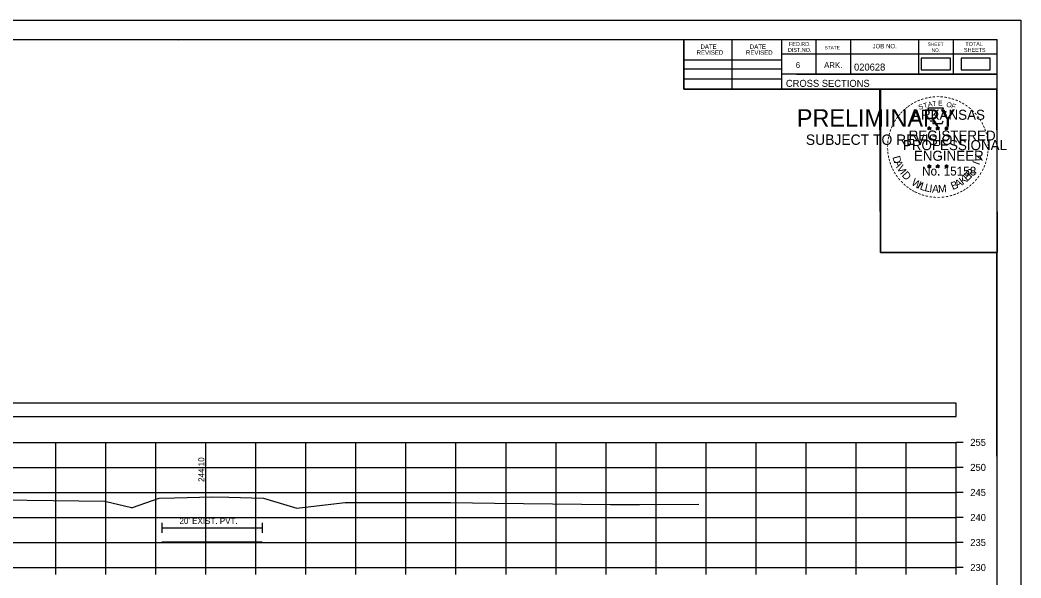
# Model space of a CAD drawing. Extents: x 1369627 to 1374022, y 380035 to 398173.
# Drawn here: x 1370142.1 to 1370342.2, y 382696.8 to 382808.3 of the extents above; entities that cross this region are included whole.
import ezdxf

# ---------------------------------------------------------------- set-up
doc = ezdxf.new("R2010")
doc.units = 0
for name, color, linetype in [('Default', 7, 'Continuous'), ('R_Axis', 7, 'Continuous'), ('R_Axis Annot', 7, 'Continuous'), ('R_Border', 7, 'Continuous'), ('R_Border PE', 7, 'Continuous'), ('R_Border Prem', 7, 'Continuous'), ('R_Exist Surface', 7, 'Continuous'), ('R_Grid', 7, 'Continuous'), ('R_MOT', 7, 'Continuous'), ('R_No Plot', 7, 'Continuous'), ('R_Xsect Elev', 7, 'Continuous')]:
    doc.layers.add(name, color=color, linetype=linetype)

msp = doc.modelspace()

# ---------------------------------------------------------------- linework, layer by layer
at = {"layer": 'Default'}
for points in [[(1370322.23, 382798.33), (1370328.06, 382798.33), (1370328.06, 382800.64), (1370322.23, 382800.64)], [(1370330.19, 382798.33), (1370336.03, 382798.33), (1370336.03, 382800.64), (1370330.19, 382800.64)], [(1370029.24, 382729.06), (1370329.24, 382729.06), (1370329.24, 382731.76), (1370029.24, 382731.76)]]:
    msp.add_lwpolyline(points, close=True, dxfattribs=at)
at = {"layer": 'R_Axis'}
for p, q in [((1370329.24, 382698.91), (1370329.24, 382723.91)), ((1370330.64, 382723.91), (1370329.24, 382723.91)), ((1370330.64, 382718.91), (1370329.24, 382718.91)), ((1370330.64, 382713.91), (1370329.24, 382713.91)), ((1370330.64, 382708.91), (1370329.24, 382708.91)), ((1370330.64, 382703.91), (1370329.24, 382703.91)), ((1370029.24, 382698.91), (1370329.24, 382698.91)), ((1370149.24, 382697.51), (1370149.24, 382698.91)), ((1370159.24, 382697.51), (1370159.24, 382698.91)), ((1370169.24, 382697.51), (1370169.24, 382698.91)), ((1370179.24, 382697.51), (1370179.24, 382698.91)), ((1370189.24, 382697.51), (1370189.24, 382698.91)), ((1370199.24, 382697.51), (1370199.24, 382698.91)), ((1370209.24, 382697.51), (1370209.24, 382698.91)), ((1370219.24, 382697.51), (1370219.24, 382698.91)), ((1370229.24, 382697.51), (1370229.24, 382698.91)), ((1370239.24, 382697.51), (1370239.24, 382698.91)), ((1370249.24, 382697.51), (1370249.24, 382698.91)), ((1370259.24, 382697.51), (1370259.24, 382698.91)), ((1370269.24, 382697.51), (1370269.24, 382698.91)), ((1370279.24, 382697.51), (1370279.24, 382698.91)), ((1370289.24, 382697.51), (1370289.24, 382698.91)), ((1370299.24, 382697.51), (1370299.24, 382698.91)), ((1370309.24, 382697.51), (1370309.24, 382698.91)), ((1370319.24, 382697.51), (1370319.24, 382698.91)), ((1370329.24, 382697.51), (1370329.24, 382698.91)), ((1370330.64, 382698.91), (1370329.24, 382698.91))]:
    msp.add_line(p, q, dxfattribs=at)
at = {"layer": 'R_Border'}
for p, q in [((1370021.24, 382804.37), (1370337.42, 382804.37)), ((1370173.76, 382804.11), (1370173.76, 382804.11)), ((1370173.76, 382804.11), (1370173.76, 382804.11)), ((1370274.78, 382794.49), (1370274.78, 382804.37)), ((1370284.46, 382794.49), (1370284.46, 382804.37)), ((1370294.32, 382804.37), (1370294.32, 382794.49)), ((1370301.16, 382804.37), (1370301.16, 382797.43)), ((1370308.1, 382804.37), (1370308.1, 382797.43)), ((1370321.68, 382804.37), (1370321.68, 382797.43)), ((1370328.62, 382804.37), (1370328.62, 382797.43)), ((1370337.42, 382598.91), (1370337.42, 382804.37)), ((1370337.42, 382801.43), (1370294.32, 382801.43)), ((1370337.42, 382801.45), (1370337.42, 382801.45)), ((1370274.78, 382800.35), (1370294.32, 382800.35)), ((1370274.78, 382798.49), (1370294.32, 382798.49)), ((1370337.42, 382797.43), (1370294.32, 382797.43)), ((1370297.28, 382797.43), (1370337.42, 382797.43)), ((1370274.78, 382796.55), (1370294.32, 382796.55)), ((1370337.42, 382794.49), (1370274.78, 382794.49))]:
    msp.add_line(p, q, dxfattribs=at)
at = {"layer": 'R_Border PE'}
for p, q in [((1370323.5, 382786.75), (1370323.85, 382786.64)), ((1370323.5, 382786.75), (1370323.76, 382786.7)), ((1370323.5, 382786.75), (1370323.74, 382786.63)), ((1370323.64, 382786.34), (1370323.85, 382786.64)), ((1370323.64, 382786.34), (1370323.76, 382786.58)), ((1370323.64, 382786.34), (1370323.85, 382786.56)), ((1370323.85, 382787), (1370323.81, 382786.75)), ((1370323.85, 382786.64), (1370323.85, 382787)), ((1370323.85, 382787), (1370323.9, 382786.75)), ((1370324.2, 382786.75), (1370323.85, 382786.64)), ((1370324.07, 382786.34), (1370323.85, 382786.64)), ((1370324.07, 382786.34), (1370323.85, 382786.55)), ((1370324.2, 382786.75), (1370323.91, 382786.7)), ((1370324.07, 382786.34), (1370323.93, 382786.63)), ((1370324.2, 382786.75), (1370324, 382786.65)), ((1370325.17, 382786.75), (1370325.52, 382786.64)), ((1370325.17, 382786.75), (1370325.43, 382786.7)), ((1370325.17, 382786.75), (1370325.41, 382786.63)), ((1370325.31, 382786.34), (1370325.52, 382786.64)), ((1370325.31, 382786.34), (1370325.43, 382786.58)), ((1370325.31, 382786.34), (1370325.52, 382786.56)), ((1370325.52, 382787), (1370325.48, 382786.75)), ((1370325.52, 382786.64), (1370325.52, 382787)), ((1370325.52, 382787), (1370325.57, 382786.75)), ((1370325.87, 382786.75), (1370325.52, 382786.64)), ((1370325.74, 382786.34), (1370325.52, 382786.64)), ((1370325.74, 382786.34), (1370325.52, 382786.55)), ((1370325.87, 382786.75), (1370325.58, 382786.7)), ((1370325.74, 382786.34), (1370325.6, 382786.63)), ((1370325.87, 382786.75), (1370325.67, 382786.65)), ((1370326.94, 382786.74), (1370327.29, 382786.62)), ((1370326.94, 382786.74), (1370327.19, 382786.69)), ((1370326.94, 382786.74), (1370327.18, 382786.61)), ((1370327.07, 382786.33), (1370327.29, 382786.62)), ((1370327.07, 382786.33), (1370327.2, 382786.57)), ((1370327.07, 382786.33), (1370327.29, 382786.54)), ((1370327.29, 382786.99), (1370327.25, 382786.74)), ((1370327.29, 382786.62), (1370327.29, 382786.99)), ((1370327.29, 382786.99), (1370327.34, 382786.74)), ((1370327.63, 382786.74), (1370327.29, 382786.62)), ((1370327.5, 382786.33), (1370327.29, 382786.62)), ((1370327.5, 382786.33), (1370327.29, 382786.54)), ((1370327.63, 382786.74), (1370327.35, 382786.69)), ((1370327.5, 382786.33), (1370327.36, 382786.62)), ((1370327.63, 382786.74), (1370327.43, 382786.63)), ((1370323.5, 382779.17), (1370323.85, 382779.06)), ((1370323.5, 382779.17), (1370323.75, 382779.13)), ((1370323.5, 382779.17), (1370323.74, 382779.05)), ((1370323.85, 382779.43), (1370323.81, 382779.18)), ((1370323.85, 382779.06), (1370323.85, 382779.43)), ((1370323.85, 382779.43), (1370323.9, 382779.18)), ((1370324.2, 382779.17), (1370323.85, 382779.06)), ((1370324.2, 382779.17), (1370323.91, 382779.13)), ((1370324.2, 382779.17), (1370323.99, 382779.07)), ((1370325.17, 382779.17), (1370325.52, 382779.06)), ((1370325.17, 382779.17), (1370325.42, 382779.13)), ((1370325.17, 382779.17), (1370325.41, 382779.05)), ((1370325.52, 382779.43), (1370325.48, 382779.18)), ((1370325.52, 382779.06), (1370325.52, 382779.43)), ((1370325.52, 382779.43), (1370325.57, 382779.18)), ((1370325.87, 382779.17), (1370325.52, 382779.06)), ((1370325.87, 382779.17), (1370325.58, 382779.13)), ((1370325.87, 382779.17), (1370325.66, 382779.07)), ((1370326.94, 382779.16), (1370327.29, 382779.05)), ((1370326.94, 382779.16), (1370327.19, 382779.12)), ((1370326.94, 382779.16), (1370327.17, 382779.04)), ((1370327.29, 382779.42), (1370327.24, 382779.17)), ((1370327.29, 382779.05), (1370327.29, 382779.42)), ((1370327.29, 382779.42), (1370327.33, 382779.17)), ((1370327.63, 382779.16), (1370327.29, 382779.05)), ((1370327.63, 382779.16), (1370327.35, 382779.12)), ((1370327.63, 382779.16), (1370327.43, 382779.06)), ((1370323.63, 382778.77), (1370323.85, 382779.06)), ((1370323.63, 382778.77), (1370323.76, 382779.01)), ((1370323.63, 382778.77), (1370323.85, 382778.98)), ((1370324.06, 382778.77), (1370323.85, 382779.06)), ((1370324.06, 382778.77), (1370323.85, 382778.98)), ((1370324.06, 382778.77), (1370323.93, 382779.06)), ((1370325.3, 382778.77), (1370325.52, 382779.06)), ((1370325.3, 382778.77), (1370325.43, 382779.01)), ((1370325.3, 382778.77), (1370325.52, 382778.98)), ((1370325.73, 382778.77), (1370325.52, 382779.06)), ((1370325.73, 382778.77), (1370325.52, 382778.98)), ((1370325.73, 382778.77), (1370325.59, 382779.06)), ((1370327.07, 382778.76), (1370327.29, 382779.05)), ((1370327.07, 382778.76), (1370327.2, 382779)), ((1370327.07, 382778.76), (1370327.28, 382778.97)), ((1370327.5, 382778.76), (1370327.28, 382778.97)), ((1370327.5, 382778.76), (1370327.29, 382779.05)), ((1370327.5, 382778.76), (1370327.36, 382779.05))]:
    msp.add_line(p, q, dxfattribs=at)
for points in [[(1370323.55, 382790.63), (1370323.81, 382789.8)], [(1370327.06, 382789.7), (1370327.2, 382789.99), (1370326.51, 382789.96), (1370326.66, 382790.63), (1370323.55, 382790.63)], [(1370324.04, 382788.2), (1370324.04, 382788.12), (1370324.6, 382788.1), (1370324.55, 382787.62), (1370326.42, 382787.62), (1370326.62, 382788.16)], [(1370323.85, 382787), (1370324.07, 382786.34), (1370323.5, 382786.75), (1370324.2, 382786.75), (1370323.64, 382786.34), (1370323.85, 382787)], [(1370325.52, 382787), (1370325.74, 382786.34), (1370325.17, 382786.75), (1370325.87, 382786.75), (1370325.31, 382786.34), (1370325.52, 382787)], [(1370327.29, 382786.99), (1370327.5, 382786.33), (1370326.94, 382786.74), (1370327.63, 382786.74), (1370327.07, 382786.33), (1370327.29, 382786.99)], [(1370323.85, 382779.43), (1370324.06, 382778.77), (1370323.5, 382779.17), (1370324.2, 382779.17), (1370323.63, 382778.77), (1370323.85, 382779.43)], [(1370325.52, 382779.43), (1370325.73, 382778.77), (1370325.17, 382779.17), (1370325.87, 382779.17), (1370325.3, 382778.77), (1370325.52, 382779.43)], [(1370327.29, 382779.42), (1370327.5, 382778.76), (1370326.94, 382779.16), (1370327.63, 382779.16), (1370327.07, 382778.76), (1370327.29, 382779.42)]]:
    msp.add_lwpolyline(points, dxfattribs=at)
for centre, radius in [((1370323.85, 382786.64), 0.172), ((1370323.85, 382786.64), 0.145), ((1370323.85, 382786.64), 0.116), ((1370323.85, 382786.64), 0.0991), ((1370323.85, 382786.64), 0.0747), ((1370323.85, 382786.64), 0.0495), ((1370323.85, 382786.64), 0.0296), ((1370325.52, 382786.64), 0.172), ((1370325.52, 382786.64), 0.145), ((1370325.52, 382786.64), 0.116), ((1370325.52, 382786.64), 0.0991), ((1370325.52, 382786.64), 0.0747), ((1370325.52, 382786.64), 0.0495), ((1370325.52, 382786.64), 0.0296), ((1370327.29, 382786.62), 0.172), ((1370327.29, 382786.62), 0.145), ((1370327.29, 382786.62), 0.116), ((1370327.29, 382786.62), 0.0991), ((1370327.29, 382786.62), 0.0747), ((1370327.29, 382786.62), 0.0495), ((1370327.29, 382786.62), 0.0296), ((1370323.85, 382779.06), 0.172), ((1370323.85, 382779.06), 0.145), ((1370323.85, 382779.06), 0.116), ((1370323.85, 382779.06), 0.0991), ((1370325.52, 382779.06), 0.172), ((1370325.52, 382779.06), 0.145), ((1370325.52, 382779.06), 0.116), ((1370325.52, 382779.06), 0.0991), ((1370327.28, 382779.05), 0.172), ((1370327.28, 382779.05), 0.145), ((1370327.28, 382779.05), 0.116), ((1370327.28, 382779.05), 0.0991), ((1370323.85, 382779.06), 0.0747), ((1370323.85, 382779.06), 0.0495), ((1370323.85, 382779.06), 0.0296), ((1370325.52, 382779.06), 0.0747), ((1370325.52, 382779.06), 0.0495), ((1370325.52, 382779.06), 0.0296), ((1370327.28, 382779.05), 0.0747), ((1370327.28, 382779.05), 0.0495), ((1370327.28, 382779.05), 0.0296)]:
    msp.add_circle(centre, radius, dxfattribs=at)
at = {"layer": 'R_Exist Surface'}
msp.add_lwpolyline([(1370136.31, 382712.44), (1370143.51, 382712.37), (1370159.05, 382712.15), (1370164.38, 382710.88), (1370164.48, 382710.85), (1370164.56, 382710.88), (1370169.89, 382712.75), (1370172.96, 382712.83), (1370180.48, 382713.05), (1370183.82, 382712.96), (1370190.77, 382712.78), (1370196.12, 382711.15), (1370197.4, 382710.79), (1370199.11, 382710.97), (1370207.09, 382711.89), (1370222.6, 382711.87), (1370228.12, 382711.88), (1370236.91, 382711.76), (1370260.1, 382711.5), (1370264.67, 382711.52), (1370265.9, 382711.52), (1370277.77, 382711.56)], dxfattribs=at)
at = {"layer": 'R_Grid'}
for p, q in [((1370029.24, 382723.91), (1370329.24, 382723.91)), ((1370149.24, 382698.91), (1370149.24, 382723.91)), ((1370159.24, 382698.91), (1370159.24, 382723.91)), ((1370169.24, 382698.91), (1370169.24, 382723.91)), ((1370179.24, 382698.91), (1370179.24, 382723.91)), ((1370189.24, 382698.91), (1370189.24, 382723.91)), ((1370199.24, 382698.91), (1370199.24, 382723.91)), ((1370209.24, 382698.91), (1370209.24, 382723.91)), ((1370219.24, 382698.91), (1370219.24, 382723.91)), ((1370229.24, 382698.91), (1370229.24, 382723.91)), ((1370239.24, 382698.91), (1370239.24, 382723.91)), ((1370249.24, 382698.91), (1370249.24, 382723.91)), ((1370259.24, 382698.91), (1370259.24, 382723.91)), ((1370269.24, 382698.91), (1370269.24, 382723.91)), ((1370279.24, 382698.91), (1370279.24, 382723.91)), ((1370289.24, 382698.91), (1370289.24, 382723.91)), ((1370299.24, 382698.91), (1370299.24, 382723.91)), ((1370309.24, 382698.91), (1370309.24, 382723.91)), ((1370319.24, 382698.91), (1370319.24, 382723.91)), ((1370329.24, 382698.91), (1370329.24, 382723.91)), ((1370029.24, 382718.91), (1370329.24, 382718.91)), ((1370029.24, 382713.91), (1370329.24, 382713.91)), ((1370029.24, 382708.91), (1370329.24, 382708.91)), ((1370029.24, 382703.91), (1370329.24, 382703.91)), ((1370029.24, 382698.91), (1370329.24, 382698.91))]:
    msp.add_line(p, q, dxfattribs=at)
at = {"layer": 'R_MOT'}
for p, q in [((1370170.47, 382707.86), (1370170.47, 382705.86)), ((1370190.47, 382707.86), (1370190.47, 382705.86)), ((1370170.47, 382706.86), (1370190.47, 382706.86))]:
    msp.add_line(p, q, dxfattribs=at)
at = {"layer": 'R_No Plot'}
for p, q in [((1370008.84, 382808.27), (1370342.17, 382808.27)), ((1370313.45, 382772.04), (1370313.45, 382772.04))]:
    msp.add_line(p, q, dxfattribs=at)
for points in [[(1370008.83, 382808.27), (1370342.17, 382808.27), (1370342.17, 382594.93), (1370008.83, 382594.93)], [(1370255.16, 382804.37), (1370274.78, 382804.37), (1370274.78, 382794.49), (1370290.89, 382794.49), (1370314.09, 382794.49), (1370314.09, 382761.82), (1370337.3, 382761.82), (1370337.42, 382598.91), (1370021.24, 382598.91), (1370021.24, 382804.37)], [(1370313.95, 382794.49), (1370337.3, 382794.49), (1370337.44, 382761.82), (1370314.09, 382761.82)]]:
    msp.add_lwpolyline(points, close=True, dxfattribs=at)
msp.add_lwpolyline([(1370170.48, 382704.05), (1370190.48, 382704.05)], dxfattribs=at)
at = {"layer": 'R_Xsect Elev'}
msp.add_line((1370179.24, 382713.01), (1370179.24, 382723.01), dxfattribs=at)

# ---------------------------------------------------------------- texts
at = {"layer": 'R_Axis Annot'}
for s, height, p in [('255', 1.4, (1370332.04, 382723.21)), ('250', 1.4, (1370332.04, 382718.21)), ('245', 1.4, (1370332.04, 382713.21)), ('240', 1.4, (1370332.04, 382708.21)), ("20' EXIST. PVT.", 1.2, (1370173.97, 382707.62)), ('235', 1.4, (1370332.04, 382703.21)), ('230', 1.4, (1370332.04, 382698.21))]:
    msp.add_text(s, height=height, dxfattribs=at).set_placement(p)
at = {"layer": 'R_Border'}
for s, height, p in [('DATE', 0.879, (1370278.12, 382802.51)), ('DATE', 0.879, (1370287.98, 382802.51)), ('FED.RD.', 0.782, (1370295.8, 382803.09)), ('JOB NO.', 0.879, (1370312.5, 382802.61)), ('SHEET', 0.684, (1370323.54, 382803.09)), ('TOTAL', 0.782, (1370331.06, 382803.09)), ('REVISED', 0.879, (1370277.34, 382801.33)), ('REVISED', 0.879, (1370287.2, 382801.33)), ('DIST.NO.', 0.782, (1370295.6, 382801.91)), ('STATE', 0.684, (1370302.92, 382802.41)), ('NO.', 0.684, (1370324.32, 382801.91)), ('SHEETS', 0.782, (1370330.78, 382801.91)), ('6', 1.17, (1370297.16, 382798.69)), ('ARK.', 1.172, (1370302.82, 382798.69)), ('020628', 1.4, (1370308.8, 382798.17)), ('CROSS SECTIONS', 1.4, (1370295.18, 382794.92))]:
    msp.add_text(s, height=height, rotation=360, dxfattribs=at).set_placement(p)
at = {"layer": 'R_Border PE'}
for s, height, rotation, p in [('-', 1.6, 36.2317, (1370319.85, 382790.4)), ('-', 1.6, 34.0636, (1370320.43, 382790.8)), ('-', 1.6, 28.7918, (1370321.03, 382791.17)), ('-', 1.6, 24.3072, (1370321.66, 382791.48)), ('S', 1, 21.594, (1370321.9, 382790.3)), ('-', 1.6, 19.1761, (1370322.29, 382791.75)), ('T', 1, 16.4036, (1370322.81, 382790.63)), ('-', 1.6, 13.6301, (1370323.04, 382791.99)), ('A', 1, 11.2132, (1370323.64, 382790.89)), ('-', 1.6, 10.2193, (1370323.72, 382792.16)), ('T', 1, 6.0228, (1370324.49, 382791.05)), ('-', 1.6, 5.8968, (1370324.45, 382792.27)), ('-', 1.6, 0.1862, (1370325.22, 382792.34)), ('E', 1, 0.8323, (1370325.59, 382791.16)), ('-', 1.6, 357.743, (1370325.95, 382792.32)), ('-', 1.6, 352.1617, (1370326.69, 382792.27)), ('O', 1, 350.4515, (1370327.2, 382790.95)), ('-', 1.6, 347.2049, (1370327.41, 382792.15)), ('F', 1, 340.0707, (1370328.15, 382790.72)), ('-', 1.6, 342.3362, (1370328.04, 382792)), ('-', 1.6, 337.8551, (1370328.78, 382791.78)), ('-', 1.6, 334.1211, (1370329.41, 382791.51)), ('-', 1.6, 329.6409, (1370329.99, 382791.22)), ('-', 1.6, 325.8627, (1370330.63, 382790.86)), ('-', 1.6, 50.6142, (1370318.09, 382788.64)), ('-', 1.6, 48.423, (1370318.49, 382789.13)), ('-', 1.6, 42.9622, (1370318.94, 382789.61)), ('-', 1.6, 38.9507, (1370319.38, 382790.02)), ('ARKANSAS', 2, 360, (1370320.4, 382788.34)), ('-', 1.6, 320.5297, (1370331.24, 382790.44)), ('-', 1.6, 315.5786, (1370331.84, 382789.95)), ('-', 1.6, 309.8797, (1370332.41, 382789.4)), ('-', 1.6, 67.7743, (1370316.78, 382786.32)), ('-', 1.6, 62.8713, (1370317.04, 382786.93)), ('-', 1.6, 58.0706, (1370317.35, 382787.55)), ('-', 1.6, 54.2325, (1370317.68, 382788.08)), ('-', 1.6, 306.6522, (1370332.93, 382788.8)), ('-', 1.4, 303.6753, (1370333.42, 382788.23)), ('-', 1.6, 299.6684, (1370333.74, 382787.62)), ('-', 1.6, 294.6628, (1370334.06, 382787.01)), ('-', 1.6, 75.461, (1370316.37, 382784.98)), ('-', 1.6, 72.3945, (1370316.56, 382785.69)), ('REGISTERED', 2, 360, (1370319.72, 382784.19)), ('-', 1.6, 290.5728, (1370334.32, 382786.43)), ('-', 1.6, 285.1233, (1370334.55, 382785.85)), ('-', 1.6, 89.0622, (1370316.13, 382782.87)), ('-', 1.6, 85.1863, (1370316.16, 382783.58)), ('-', 1.6, 81.2013, (1370316.23, 382784.27)), ('PROFESSIONAL', 2, 360, (1370318.57, 382782.28)), ('-', 1.6, 280.5493, (1370334.75, 382785.11)), ('-', 1.6, 276.5962, (1370334.92, 382784.34)), ('-', 1.6, 274.3301, (1370334.98, 382783.62)), ('-', 1.6, 94.1959, (1370316.17, 382782.15)), ('-', 1.6, 98.9479, (1370316.24, 382781.48)), ('-', 1.6, 101.7149, (1370316.37, 382780.75)), ('D', 1.54, 286.2848, (1370316.46, 382780.89)), ('ENGINEER', 2, 360, (1370320.76, 382780.16)), ('V', 1.54, 72.6573, (1370334.06, 382779.73)), ('-', 1.6, 260.9953, (1370334.92, 382781.67)), ('-', 1.6, 263.5172, (1370334.99, 382782.32)), ('-', 1.6, 269.9407, (1370335.01, 382782.99)), ('-', 1.6, 105.4578, (1370316.54, 382780.15)), ('-', 1.6, 109.0874, (1370316.75, 382779.52)), ('-', 1.6, 114.0643, (1370317.01, 382778.93)), ('A', 1.54, 292.7835, (1370316.76, 382779.89)), ('V', 1.54, 300.7936, (1370317.27, 382778.71)), ('I', 1.54, 69.0301, (1370333.83, 382779.19)), ('-', 1.6, 247.8887, (1370334.41, 382779.6)), ('-', 1.6, 252.8681, (1370334.63, 382780.27)), ('-', 1.6, 255.7626, (1370334.81, 382780.99)), ('-', 1.6, 115.7289, (1370317.31, 382778.31)), ('-', 1.6, 120.4471, (1370317.67, 382777.72)), ('-', 1.6, 125.8934, (1370318.07, 382777.16)), ('I', 1.54, 308.3502, (1370317.9, 382777.67)), ('D', 1.54, 311.9774, (1370318.25, 382777.2)), ('No. 15158', 1.757, 360, (1370322.4, 382777.21)), ('K', 1.54, 36.9143, (1370330.54, 382775.3)), ('E', 1.54, 44.0175, (1370331.45, 382775.99)), ('R', 1.54, 50.3651, (1370332.18, 382776.7)), (',', 1.54, 57.4684, (1370332.91, 382777.58)), ('-', 1.6, 233.8452, (1370333.35, 382777.56)), ('-', 1.6, 239.0712, (1370333.75, 382778.22)), ('-', 1.6, 244.6197, (1370334.14, 382778.97)), ('-', 1.6, 130.7181, (1370318.53, 382776.61)), ('-', 1.6, 134.2238, (1370319.05, 382776.07)), ('-', 1.6, 138.9338, (1370319.57, 382775.6)), ('W', 1.54, 328.0731, (1370320.13, 382775.44)), ('I', 1.54, 336.6877, (1370321.32, 382774.73)), ('L', 1.54, 340.3149, (1370321.85, 382774.48)), ('L', 1.54, 346.6625, (1370322.81, 382774.14)), ('I', 1.54, 353.0101, (1370323.8, 382773.9)), ('A', 1.54, 356.6373, (1370324.37, 382773.82)), ('M', 1.54, 4.6473, (1370325.66, 382773.76)), ('B', 1.54, 22.8589, (1370328.53, 382774.29)), ('A', 1.54, 28.9042, (1370329.42, 382774.66)), ('-', 1.6, 221.0851, (1370331.92, 382775.92)), ('-', 1.6, 225.7653, (1370332.44, 382776.43)), ('-', 1.6, 231.2538, (1370332.92, 382777)), ('-', 1.6, 144.6463, (1370320.13, 382775.2)), ('-', 1.6, 148.0898, (1370320.69, 382774.82)), ('-', 1.6, 151.5704, (1370321.27, 382774.5)), ('-', 1.6, 154.6002, (1370321.79, 382774.25)), ('-', 1.6, 158.5612, (1370322.42, 382774)), ('-', 1.6, 162.7983, (1370323.1, 382773.79)), ('-', 1.6, 167.5555, (1370323.82, 382773.62)), ('AAMU', 0.00002, 360, (1370325.45, 382773.75)), ('-', 1.6, 191.2858, (1370327.63, 382773.69)), ('-', 1.6, 195.4743, (1370328.36, 382773.88)), ('-', 1.6, 199.4643, (1370329.02, 382774.12)), ('-', 1.6, 204.2516, (1370329.65, 382774.4)), ('-', 1.6, 207.3568, (1370330.28, 382774.72)), ('-', 1.6, 212.2491, (1370330.83, 382775.06)), ('-', 1.6, 215.7363, (1370331.37, 382775.45)), ('-', 1.6, 173.1155, (1370324.59, 382773.51)), ('-', 1.6, 176.5183, (1370325.34, 382773.46)), ('-', 1.6, 181.5918, (1370326.08, 382773.48)), ('-', 1.6, 185.8167, (1370326.89, 382773.55))]:
    msp.add_text(s, height=height, rotation=rotation, dxfattribs=at).set_placement(p)
at = {"layer": 'R_Border Prem'}
for s, height, p in [('PRELIMINARY', 3.5, (1370297.37, 382786.96)), ('DWB', 0.01, (1370298.12, 382788.8)), ('SUBJECT TO REVISION', 2.0751, (1370299.18, 382783.33))]:
    msp.add_text(s, height=height, rotation=360, dxfattribs=at).set_placement(p)
at = {"layer": 'R_Xsect Elev'}
msp.add_text('244.10', height=1.2, rotation=90, dxfattribs=at).set_placement((1370178.94, 382716.01))

doc.saveas('drawing.dxf')
